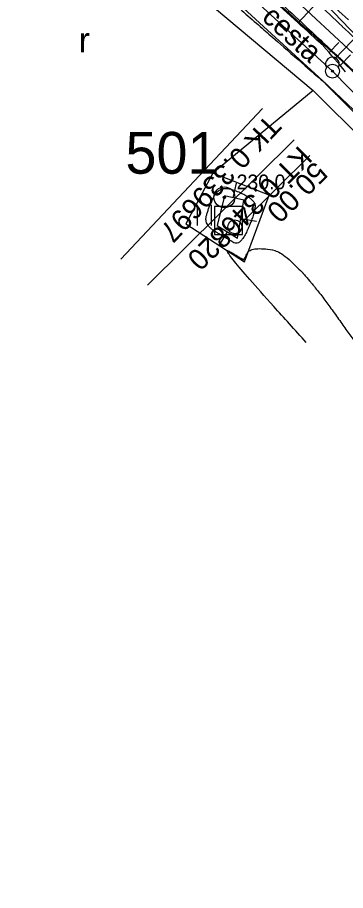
# Model space of a CAD drawing. Extents: x -495905 to -478420, y -1113297 to -1107716.
# Drawn here: x -481526.7 to -481479.6, y -1112951 to -1112825.6 of the extents above; entities that cross this region are included whole.
import ezdxf

# ---------------------------------------------------------------- set-up
doc = ezdxf.new("R2010")
doc.units = 0
for name, color, linetype in [('01_OBVOD PÚ', 7, 'Continuous'), ('2D_VRSTEVNICE', 7, 'Continuous'), ('C11_HATCH_SLOPE_R', 7, 'Continuous'), ('C11_HLBODY', 7, 'Continuous'), ('C11_HRANA_TELESO', 7, 'Continuous'), ('C11_KORUNA', 7, 'Continuous'), ('C11_PRIKOP', 7, 'Continuous'), ('C11_STANICENI', 7, 'Continuous'), ('ODVODNĚNÍ PLOŠNÉ', 7, 'Continuous'), ('VYRAZNE_VRST', 7, 'Continuous'), ('zamereni', 7, 'Continuous')]:
    doc.layers.add(name, color=color, linetype=linetype)

msp = doc.modelspace()

# ---------------------------------------------------------------- linework, layer by layer
at = {"layer": '01_OBVOD PÚ'}
for p, q in [((-481524.56, -1112793.89), (-481481.44, -1112833.26)), ((-481481.44, -1112833.26), (-481426.67, -1112889.24))]:
    msp.add_line(p, q, dxfattribs=at)
at = {"layer": '2D_VRSTEVNICE'}
for points in [[(-481551.3, -1112756.92), (-481547.44, -1112761.88), (-481547.11, -1112762.46), (-481545.92, -1112763.5), (-481537.58, -1112762.56), (-481513.68, -1112779.11), (-481513.68, -1112779.11), (-481513.68, -1112779.11), (-481491.05, -1112801.05), (-481482.63, -1112813.08), (-481477.05, -1112818.52), (-481476.8, -1112818.75), (-481456.22, -1112823.29), (-481442.02, -1112835.86), (-481424.8, -1112850.42), (-481413.21, -1112859.51), (-481391.62, -1112878.03), (-481383.26, -1112885.76), (-481360.32, -1112899.5), (-481357.85, -1112904.16), (-481349.13, -1112925.41), (-481341.11, -1112928.52), (-481329.78, -1112937.87), (-481311.64, -1112957.65), (-481301.83, -1112966.08), (-481283.86, -1112978.01), (-481278.86, -1112980.3), (-481258.37, -1112999.07), (-481255.38, -1113002.96), (-481236.21, -1113021.08), (-481230.44, -1113026.21), (-481206.76, -1113043.85), (-481197.57, -1113052.01), (-481170.89, -1113066.19)], [(-481485.2, -1112872.24), (-481498.29, -1112857.93), (-481494.36, -1112860.27), (-481494.15, -1112860.4), (-481493.27, -1112858.47), (-481487.3, -1112859.32), (-481474.36, -1112877.67), (-481472.53, -1112878.07), (-481465.14, -1112883.97), (-481445.8, -1112909.18), (-481439.91, -1112917.64)]]:
    msp.add_open_spline(points, degree=2, dxfattribs=at)
at = {"layer": 'C11_HATCH_SLOPE_R'}
for p, q in [((-481482.79, -1112822.49), (-481486.38, -1112826.31)), ((-481477.36, -1112827.62), (-481481.12, -1112831.51)), ((-481480.52, -1112829.14), (-481481.91, -1112830.59)), ((-481478.85, -1112830.91), (-481480.34, -1112832.43))]:
    msp.add_line(p, q, dxfattribs=at)
at = {"layer": 'C11_HLBODY'}
for p, q in [((-481491.52, -1112838.64), (-481511.87, -1112860.28)), ((-481486.93, -1112843.11), (-481508.03, -1112864.02))]:
    msp.add_line(p, q, dxfattribs=at)
at = {"layer": 'C11_HRANA_TELESO'}
msp.add_line((-481490.06, -1112822.93), (-481486.38, -1112826.31), dxfattribs=at)
for centre, radius, start, end in [((-481875.34, -1113253.46), 577.71, 47.18426, 47.67907), ((-481627.11, -1112956.74), 192.34, 39.9048, 41.3434)]:
    msp.add_arc(centre, radius, start, end, dxfattribs=at)
at = {"layer": 'C11_KORUNA'}
msp.add_arc((-481887.33, -1113256.42), 593.25, 46.52505, 47.00762, dxfattribs=at)
at = {"layer": 'C11_PRIKOP'}
for centre, radius, start, end in [((-481885.09, -1113255.04), 589.44, 46.59029, 47.07579), ((-481614.65, -1112969.95), 196.48, 45.3177, 46.7501)]:
    msp.add_arc(centre, radius, start, end, dxfattribs=at)
at = {"layer": 'C11_STANICENI'}
msp.add_line((-481484.7, -1112845.37), (-481494.29, -1112854.88), dxfattribs=at)
at = {"layer": 'ODVODNĚNÍ PLOŠNÉ'}
msp.add_lwpolyline([(-481606.02, -1112677.17), (-481582.37, -1112709.93), (-481557.19, -1112742.5), (-481526.99, -1112776.8), (-481493.03, -1112812.52), (-481455.39, -1112851.7), (-481426.16, -1112884.94), (-481383.76, -1112925.83)], dxfattribs=at)
at = {"layer": 'VYRAZNE_VRST'}
for points in [[(-481506.95, -1112813.42), (-481499.7, -1112820), (-481482.85, -1112834.68), (-481482.7, -1112834.81), (-481476.99, -1112840.54), (-481468.05, -1112849.52), (-481464.32, -1112852.97), (-481457.79, -1112859.43), (-481455.55, -1112861.52), (-481455.24, -1112861.82), (-481449.1, -1112868.37), (-481440.28, -1112877.21), (-481440.95, -1112873.78)], [(-481499, -1112814.07), (-481480.53, -1112831.25), (-481480.46, -1112831.31), (-481479.91, -1112831.82), (-481474.28, -1112837.12), (-481470.84, -1112840.41), (-481451.62, -1112858.55), (-481451.42, -1112858.75), (-481442.67, -1112867.98), (-481439.46, -1112872.54), (-481440.95, -1112873.78)], [(-481496.01, -1112850.22), (-481497.72, -1112849.74), (-481499.26, -1112852.84), (-481499.9, -1112855.36), (-481496.6, -1112857.32), (-481494.73, -1112858.43), (-481492.73, -1112854.06), (-481492.42, -1112851.44), (-481496.01, -1112850.22)]]:
    msp.add_open_spline(points, degree=2, dxfattribs=at)
at = {"layer": 'zamereni'}
for p, q in [((-481502.44, -1112808.43), (-481478.58, -1112830.65)), ((-481480, -1112831.9), (-481503.88, -1112810.14)), ((-481482.81, -1112834.64), (-481506.47, -1112812.98)), ((-481510.15, -1112814.26), (-481484.21, -1112836.06)), ((-481451.81, -1112859.18), (-481480, -1112831.9)), ((-481454.6, -1112861.51), (-481482.81, -1112834.64)), ((-481484.21, -1112836.06), (-481498.65, -1112847.93)), ((-481484.21, -1112836.06), (-481457.24, -1112862.8)), ((-481498.65, -1112847.93), (-481502.52, -1112855.22)), ((-481490.54, -1112851.08), (-481498.65, -1112847.93)), ((-481495.7, -1112851.46), (-481495.24, -1112849.37)), ((-481496.98, -1112851.18), (-481498.01, -1112855.46)), ((-481494.2, -1112851.79), (-481496.98, -1112851.18)), ((-481495.08, -1112857.25), (-481494.2, -1112851.79)), ((-481494.07, -1112860.65), (-481490.54, -1112851.08)), ((-481500.88, -1112852.45), (-481500.88, -1112855.45)), ((-481498.84, -1112855.45), (-481498.84, -1112852.45)), ((-481494.4, -1112852.71), (-481498.4, -1112852.71)), ((-481498.4, -1112852.71), (-481498.4, -1112856.71)), ((-481494.4, -1112856.71), (-481494.4, -1112852.71)), ((-481494.63, -1112854.45), (-481492.36, -1112854.82)), ((-481502.52, -1112855.22), (-481494.07, -1112860.65)), ((-481498.01, -1112855.46), (-481495.08, -1112857.25)), ((-481498.4, -1112856.71), (-481494.4, -1112856.71)), ((-481496.58, -1112856.33), (-481497.8, -1112858.33))]:
    msp.add_line(p, q, dxfattribs=at)
for centre, radius in [((-481496.98, -1112851.39), 1.5), ((-481496.98, -1112851.39), 0.181), ((-481495.49, -1112855.62), 1)]:
    msp.add_circle(centre, radius, dxfattribs=at)
msp.add_ellipse((-481481.44, -1112832.26), major_axis=(0, -1), ratio=0.999955, start_param=1.047987, end_param=5.236518, dxfattribs=at)
for major_axis in [(0, -1), (0, -0.133)]:
    msp.add_ellipse((-481481.44, -1112833.26), major_axis=major_axis, ratio=0.999955, dxfattribs=at)

# ---------------------------------------------------------------- texts
at = {"layer": 'C11_HLBODY'}
for s, height, rotation, p in [('TK 0.339697', 2.999, 226.7689, (-481490.79, -1112839.33)), ('KT 0.346820', 3, 224.7284, (-481486.23, -1112843.82))]:
    msp.add_text(s, height=height, rotation=rotation, dxfattribs=at).set_placement(p)
at = {"layer": 'C11_STANICENI'}
msp.add_text('50.00', height=3, rotation=224.7284, dxfattribs=at).set_placement((-481483.99, -1112846.08))
at = {"layer": 'VYRAZNE_VRST'}
msp.add_text(' 230.0', height=2.1, dxfattribs=at).set_placement((-481496.01, -1112850.22))
msp.add_text(' 230.0', height=2.1, dxfattribs=at).set_placement((-481496.01, -1112850.22))
at = {"layer": 'zamereni'}
msp.add_text(' cesta', height=3, rotation=317.5912, dxfattribs=at).set_placement((-481492.58, -1112825.01))
for s, height, p in [('r', 3.6, (-481517.91, -1112830.58)), ('501', 6, (-481511.21, -1112848))]:
    msp.add_text(s, height=height, dxfattribs=at).set_placement(p)

doc.saveas('drawing.dxf')
